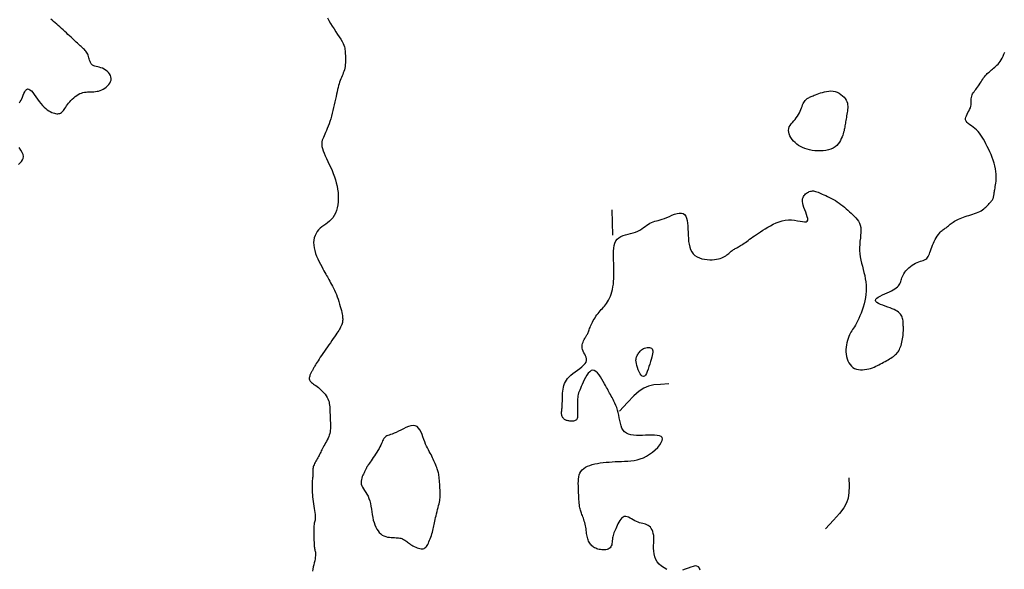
# Model space of a CAD drawing. Header units: millimetres. Extents: x 32690613 to 32693367, y 5343692 to 5344708.
# Tile 351 of 656: x 32692805 to 32692844, y 5343902 to 5343924. Entities that reach past the tile are written whole.
import ezdxf

# ---------------------------------------------------------------- set-up
doc = ezdxf.new("R2010")
doc.units = ezdxf.units.MM
doc.header["$LTSCALE"] = 20
doc.layers.add('02-DGM_HL_493.00', color=102, linetype='Continuous')

msp = doc.modelspace()

# ---------------------------------------------------------------- linework, layer by layer
at = {"layer": '02-DGM_HL_493.00', "elevation": 493, "flags": 128}
for points in [[(32692805.109, 5343920.891), (32692805.139, 5343920.943), (32692805.169, 5343920.998), (32692805.198, 5343921.058), (32692805.227, 5343921.125), (32692805.256, 5343921.195), (32692805.286, 5343921.264), (32692805.318, 5343921.328), (32692805.352, 5343921.383), (32692805.389, 5343921.423), (32692805.43, 5343921.445), (32692805.475, 5343921.444), (32692805.525, 5343921.417), (32692805.579, 5343921.368), (32692805.637, 5343921.301), (32692805.697, 5343921.222), (32692805.76, 5343921.133), (32692805.825, 5343921.041), (32692805.89, 5343920.95), (32692805.956, 5343920.865), (32692806.022, 5343920.789), (32692806.086, 5343920.723), (32692806.15, 5343920.666), (32692806.213, 5343920.618), (32692806.273, 5343920.577), (32692806.332, 5343920.544), (32692806.389, 5343920.516), (32692806.443, 5343920.495), (32692806.495, 5343920.479), (32692806.543, 5343920.468), (32692806.589, 5343920.462), (32692806.632, 5343920.461), (32692806.672, 5343920.465), (32692806.71, 5343920.474), (32692806.744, 5343920.488), (32692806.776, 5343920.508), (32692806.805, 5343920.532), (32692806.833, 5343920.562), (32692806.859, 5343920.596), (32692806.886, 5343920.634), (32692806.914, 5343920.676), (32692806.944, 5343920.722), (32692806.977, 5343920.771), (32692807.014, 5343920.823), (32692807.056, 5343920.878), (32692807.103, 5343920.934), (32692807.153, 5343920.991), (32692807.207, 5343921.046), (32692807.263, 5343921.099), (32692807.322, 5343921.148), (32692807.382, 5343921.192), (32692807.443, 5343921.229), (32692807.504, 5343921.259), (32692807.566, 5343921.282), (32692807.628, 5343921.299), (32692807.69, 5343921.312), (32692807.752, 5343921.32), (32692807.815, 5343921.326), (32692807.877, 5343921.329), (32692807.939, 5343921.332), (32692808.002, 5343921.334), (32692808.064, 5343921.338), (32692808.127, 5343921.343), (32692808.189, 5343921.352), (32692808.251, 5343921.364), (32692808.313, 5343921.382), (32692808.374, 5343921.405), (32692808.436, 5343921.435), (32692808.497, 5343921.472), (32692808.555, 5343921.516), (32692808.61, 5343921.566), (32692808.658, 5343921.62), (32692808.698, 5343921.679), (32692808.729, 5343921.739), (32692808.748, 5343921.801), (32692808.753, 5343921.864), (32692808.743, 5343921.926), (32692808.719, 5343921.986), (32692808.684, 5343922.044), (32692808.639, 5343922.099), (32692808.587, 5343922.15), (32692808.529, 5343922.195), (32692808.467, 5343922.235), (32692808.403, 5343922.267), (32692808.34, 5343922.292), (32692808.278, 5343922.312), (32692808.218, 5343922.327), (32692808.161, 5343922.341), (32692808.107, 5343922.355), (32692808.059, 5343922.371), (32692808.016, 5343922.391), (32692807.98, 5343922.417), (32692807.951, 5343922.451), (32692807.929, 5343922.492), (32692807.911, 5343922.537), (32692807.896, 5343922.586), (32692807.883, 5343922.637), (32692807.87, 5343922.689), (32692807.857, 5343922.739), (32692807.841, 5343922.787), (32692807.822, 5343922.832), (32692807.799, 5343922.872), (32692807.774, 5343922.91), (32692807.746, 5343922.945), (32692807.717, 5343922.978), (32692807.686, 5343923.01), (32692807.654, 5343923.041), (32692807.621, 5343923.071), (32692807.589, 5343923.101), (32692807.556, 5343923.131), (32692807.522, 5343923.163), (32692807.486, 5343923.196), (32692807.449, 5343923.23), (32692807.408, 5343923.268), (32692807.365, 5343923.307), (32692807.318, 5343923.351), (32692807.268, 5343923.398), (32692807.214, 5343923.448), (32692807.156, 5343923.5), (32692807.097, 5343923.556), (32692807.035, 5343923.613), (32692806.972, 5343923.671), (32692806.907, 5343923.731), (32692806.843, 5343923.791), (32692806.778, 5343923.851), (32692806.713, 5343923.91), (32692806.65, 5343923.968), (32692806.587, 5343924.024), (32692806.525, 5343924.078), (32692806.466, 5343924.128), (32692806.408, 5343924.174), (32692806.353, 5343924.216)], [(32692817.347, 5343924.267), (32692817.406, 5343924.162), (32692817.47, 5343924.053), (32692817.539, 5343923.943), (32692817.61, 5343923.832), (32692817.682, 5343923.723), (32692817.751, 5343923.616), (32692817.816, 5343923.515), (32692817.874, 5343923.421), (32692817.924, 5343923.334), (32692817.964, 5343923.257), (32692817.994, 5343923.188), (32692818.017, 5343923.126), (32692818.032, 5343923.067), (32692818.042, 5343923.011), (32692818.049, 5343922.956), (32692818.052, 5343922.899), (32692818.055, 5343922.839), (32692818.057, 5343922.774), (32692818.06, 5343922.705), (32692818.061, 5343922.633), (32692818.06, 5343922.56), (32692818.058, 5343922.486), (32692818.053, 5343922.412), (32692818.045, 5343922.34), (32692818.033, 5343922.271), (32692818.017, 5343922.206), (32692817.997, 5343922.143), (32692817.975, 5343922.083), (32692817.95, 5343922.024), (32692817.925, 5343921.966), (32692817.899, 5343921.908), (32692817.873, 5343921.848), (32692817.849, 5343921.786), (32692817.826, 5343921.721), (32692817.805, 5343921.652), (32692817.785, 5343921.58), (32692817.766, 5343921.503), (32692817.747, 5343921.422), (32692817.728, 5343921.335), (32692817.708, 5343921.243), (32692817.687, 5343921.146), (32692817.666, 5343921.042), (32692817.643, 5343920.933), (32692817.618, 5343920.821), (32692817.592, 5343920.707), (32692817.565, 5343920.592), (32692817.536, 5343920.478), (32692817.506, 5343920.367), (32692817.475, 5343920.259), (32692817.442, 5343920.156), (32692817.408, 5343920.058), (32692817.373, 5343919.965), (32692817.338, 5343919.878), (32692817.304, 5343919.796), (32692817.271, 5343919.719), (32692817.239, 5343919.648), (32692817.209, 5343919.581), (32692817.182, 5343919.52), (32692817.158, 5343919.462), (32692817.138, 5343919.405), (32692817.125, 5343919.349), (32692817.117, 5343919.289), (32692817.118, 5343919.226), (32692817.127, 5343919.156), (32692817.146, 5343919.078), (32692817.175, 5343918.991), (32692817.213, 5343918.895), (32692817.258, 5343918.791), (32692817.309, 5343918.682), (32692817.363, 5343918.567), (32692817.418, 5343918.448), (32692817.474, 5343918.326), (32692817.527, 5343918.204), (32692817.577, 5343918.081), (32692817.622, 5343917.957), (32692817.663, 5343917.834), (32692817.698, 5343917.71), (32692817.727, 5343917.586), (32692817.75, 5343917.462), (32692817.766, 5343917.337), (32692817.774, 5343917.213), (32692817.775, 5343917.088), (32692817.768, 5343916.964), (32692817.754, 5343916.843), (32692817.731, 5343916.726), (32692817.7, 5343916.615), (32692817.661, 5343916.51), (32692817.614, 5343916.414), (32692817.559, 5343916.328), (32692817.496, 5343916.253), (32692817.426, 5343916.187), (32692817.353, 5343916.128), (32692817.277, 5343916.072), (32692817.201, 5343916.019), (32692817.127, 5343915.966), (32692817.058, 5343915.909), (32692816.994, 5343915.848), (32692816.938, 5343915.779), (32692816.891, 5343915.704), (32692816.852, 5343915.622), (32692816.824, 5343915.534), (32692816.805, 5343915.44), (32692816.797, 5343915.342), (32692816.799, 5343915.239), (32692816.813, 5343915.132), (32692816.839, 5343915.022), (32692816.874, 5343914.91), (32692816.916, 5343914.798), (32692816.964, 5343914.688), (32692817.015, 5343914.581), (32692817.067, 5343914.479), (32692817.118, 5343914.384), (32692817.166, 5343914.298), (32692817.208, 5343914.221), (32692817.245, 5343914.152), (32692817.28, 5343914.09), (32692817.311, 5343914.032), (32692817.342, 5343913.977), (32692817.372, 5343913.923), (32692817.402, 5343913.867), (32692817.435, 5343913.808), (32692817.47, 5343913.744), (32692817.507, 5343913.676), (32692817.546, 5343913.603), (32692817.585, 5343913.525), (32692817.624, 5343913.444), (32692817.663, 5343913.359), (32692817.701, 5343913.271), (32692817.737, 5343913.18), (32692817.771, 5343913.087), (32692817.802, 5343912.992), (32692817.83, 5343912.898), (32692817.856, 5343912.806), (32692817.878, 5343912.718), (32692817.898, 5343912.635), (32692817.914, 5343912.56), (32692817.927, 5343912.493), (32692817.937, 5343912.436), (32692817.944, 5343912.387), (32692817.948, 5343912.347), (32692817.95, 5343912.314), (32692817.951, 5343912.286), (32692817.95, 5343912.262), (32692817.948, 5343912.241), (32692817.947, 5343912.222), (32692817.945, 5343912.204), (32692817.943, 5343912.187), (32692817.94, 5343912.169), (32692817.937, 5343912.152), (32692817.934, 5343912.134), (32692817.929, 5343912.115), (32692817.923, 5343912.096), (32692817.916, 5343912.075), (32692817.907, 5343912.053), (32692817.895, 5343912.029), (32692817.882, 5343912.002), (32692817.865, 5343911.972), (32692817.844, 5343911.937), (32692817.82, 5343911.897), (32692817.791, 5343911.851), (32692817.757, 5343911.798), (32692817.717, 5343911.738), (32692817.673, 5343911.672), (32692817.624, 5343911.6), (32692817.572, 5343911.524), (32692817.517, 5343911.444), (32692817.46, 5343911.361), (32692817.402, 5343911.277), (32692817.343, 5343911.191), (32692817.283, 5343911.106), (32692817.225, 5343911.021), (32692817.168, 5343910.938), (32692817.113, 5343910.858), (32692817.062, 5343910.781), (32692817.013, 5343910.709), (32692816.97, 5343910.642), (32692816.931, 5343910.582), (32692816.898, 5343910.528), (32692816.869, 5343910.481), (32692816.846, 5343910.44), (32692816.826, 5343910.404), (32692816.809, 5343910.373), (32692816.794, 5343910.345), (32692816.781, 5343910.32), (32692816.77, 5343910.298), (32692816.758, 5343910.277), (32692816.747, 5343910.258), (32692816.735, 5343910.239), (32692816.724, 5343910.219), (32692816.712, 5343910.199), (32692816.701, 5343910.178), (32692816.689, 5343910.154), (32692816.676, 5343910.127), (32692816.663, 5343910.097), (32692816.651, 5343910.065), (32692816.64, 5343910.03), (32692816.631, 5343909.995), (32692816.625, 5343909.959), (32692816.624, 5343909.923), (32692816.628, 5343909.889), (32692816.639, 5343909.857), (32692816.656, 5343909.828), (32692816.68, 5343909.8), (32692816.71, 5343909.773), (32692816.745, 5343909.747), (32692816.785, 5343909.719), (32692816.83, 5343909.689), (32692816.879, 5343909.656), (32692816.931, 5343909.618), (32692816.986, 5343909.576), (32692817.043, 5343909.53), (32692817.099, 5343909.479), (32692817.154, 5343909.425), (32692817.207, 5343909.369), (32692817.256, 5343909.31), (32692817.3, 5343909.25), (32692817.337, 5343909.189), (32692817.367, 5343909.128), (32692817.39, 5343909.066), (32692817.408, 5343909.004), (32692817.42, 5343908.942), (32692817.428, 5343908.88), (32692817.434, 5343908.818), (32692817.438, 5343908.755), (32692817.44, 5343908.693), (32692817.443, 5343908.631), (32692817.445, 5343908.568), (32692817.447, 5343908.506), (32692817.45, 5343908.443), (32692817.452, 5343908.381), (32692817.455, 5343908.318), (32692817.457, 5343908.256), (32692817.46, 5343908.193), (32692817.462, 5343908.131), (32692817.464, 5343908.068), (32692817.464, 5343908.006), (32692817.462, 5343907.943), (32692817.457, 5343907.881), (32692817.449, 5343907.818), (32692817.437, 5343907.755), (32692817.42, 5343907.691), (32692817.397, 5343907.628), (32692817.37, 5343907.565), (32692817.34, 5343907.502), (32692817.307, 5343907.44), (32692817.274, 5343907.38), (32692817.24, 5343907.321), (32692817.207, 5343907.264), (32692817.176, 5343907.209), (32692817.149, 5343907.157), (32692817.124, 5343907.108), (32692817.1, 5343907.06), (32692817.078, 5343907.013), (32692817.057, 5343906.968), (32692817.035, 5343906.923), (32692817.013, 5343906.878), (32692816.989, 5343906.833), (32692816.963, 5343906.787), (32692816.935, 5343906.74), (32692816.908, 5343906.693), (32692816.88, 5343906.647), (32692816.855, 5343906.601), (32692816.831, 5343906.555), (32692816.811, 5343906.511), (32692816.794, 5343906.468), (32692816.783, 5343906.426), (32692816.775, 5343906.386), (32692816.771, 5343906.347), (32692816.769, 5343906.309), (32692816.769, 5343906.271), (32692816.769, 5343906.233), (32692816.769, 5343906.195), (32692816.769, 5343906.157), (32692816.766, 5343906.118), (32692816.763, 5343906.077), (32692816.758, 5343906.034), (32692816.753, 5343905.99), (32692816.747, 5343905.942), (32692816.742, 5343905.89), (32692816.738, 5343905.835), (32692816.734, 5343905.774), (32692816.732, 5343905.709), (32692816.732, 5343905.639), (32692816.733, 5343905.565), (32692816.736, 5343905.487), (32692816.741, 5343905.405), (32692816.748, 5343905.32), (32692816.756, 5343905.232), (32692816.767, 5343905.142), (32692816.78, 5343905.05), (32692816.794, 5343904.957), (32692816.809, 5343904.865), (32692816.823, 5343904.776), (32692816.836, 5343904.69), (32692816.847, 5343904.609), (32692816.856, 5343904.534), (32692816.86, 5343904.467), (32692816.861, 5343904.409), (32692816.857, 5343904.358), (32692816.851, 5343904.312), (32692816.843, 5343904.269), (32692816.834, 5343904.227), (32692816.824, 5343904.184), (32692816.816, 5343904.138), (32692816.808, 5343904.087), (32692816.803, 5343904.029), (32692816.8, 5343903.966), (32692816.799, 5343903.898), (32692816.799, 5343903.828), (32692816.8, 5343903.757), (32692816.802, 5343903.687), (32692816.804, 5343903.618), (32692816.807, 5343903.553), (32692816.809, 5343903.493), (32692816.812, 5343903.438), (32692816.814, 5343903.387), (32692816.817, 5343903.34), (32692816.82, 5343903.296), (32692816.824, 5343903.255), (32692816.829, 5343903.216), (32692816.835, 5343903.179), (32692816.843, 5343903.143), (32692816.85, 5343903.108), (32692816.858, 5343903.071), (32692816.864, 5343903.033), (32692816.868, 5343902.99), (32692816.87, 5343902.944), (32692816.869, 5343902.892), (32692816.863, 5343902.833), (32692816.853, 5343902.766), (32692816.839, 5343902.693), (32692816.822, 5343902.615), (32692816.803, 5343902.533), (32692816.784, 5343902.45), (32692816.766, 5343902.366), (32692816.749, 5343902.283)], [(32692830.834, 5343902.352), (32692830.722, 5343902.408), (32692830.619, 5343902.478), (32692830.527, 5343902.56), (32692830.451, 5343902.651), (32692830.39, 5343902.75), (32692830.349, 5343902.855), (32692830.323, 5343902.964), (32692830.309, 5343903.075), (32692830.305, 5343903.188), (32692830.307, 5343903.299), (32692830.312, 5343903.407), (32692830.316, 5343903.511), (32692830.315, 5343903.608), (32692830.308, 5343903.698), (32692830.293, 5343903.78), (32692830.273, 5343903.853), (32692830.246, 5343903.918), (32692830.213, 5343903.976), (32692830.176, 5343904.025), (32692830.134, 5343904.067), (32692830.087, 5343904.1), (32692830.038, 5343904.126), (32692829.985, 5343904.145), (32692829.929, 5343904.161), (32692829.871, 5343904.175), (32692829.811, 5343904.189), (32692829.749, 5343904.204), (32692829.686, 5343904.223), (32692829.623, 5343904.249), (32692829.559, 5343904.281), (32692829.496, 5343904.317), (32692829.433, 5343904.356), (32692829.371, 5343904.392), (32692829.31, 5343904.423), (32692829.252, 5343904.445), (32692829.196, 5343904.456), (32692829.142, 5343904.452), (32692829.092, 5343904.431), (32692829.046, 5343904.395), (32692829.002, 5343904.347), (32692828.961, 5343904.289), (32692828.923, 5343904.225), (32692828.888, 5343904.157), (32692828.856, 5343904.089), (32692828.826, 5343904.023), (32692828.798, 5343903.962), (32692828.773, 5343903.905), (32692828.75, 5343903.851), (32692828.73, 5343903.8), (32692828.712, 5343903.75), (32692828.697, 5343903.701), (32692828.685, 5343903.651), (32692828.675, 5343903.6), (32692828.668, 5343903.547), (32692828.662, 5343903.492), (32692828.656, 5343903.437), (32692828.649, 5343903.384), (32692828.639, 5343903.333), (32692828.625, 5343903.285), (32692828.606, 5343903.243), (32692828.579, 5343903.207), (32692828.546, 5343903.178), (32692828.505, 5343903.156), (32692828.459, 5343903.141), (32692828.409, 5343903.131), (32692828.356, 5343903.126), (32692828.301, 5343903.126), (32692828.247, 5343903.129), (32692828.193, 5343903.136), (32692828.142, 5343903.146), (32692828.093, 5343903.159), (32692828.047, 5343903.174), (32692828.003, 5343903.192), (32692827.962, 5343903.212), (32692827.923, 5343903.235), (32692827.887, 5343903.261), (32692827.853, 5343903.29), (32692827.822, 5343903.321), (32692827.794, 5343903.355), (32692827.767, 5343903.392), (32692827.744, 5343903.432), (32692827.722, 5343903.474), (32692827.704, 5343903.519), (32692827.688, 5343903.566), (32692827.674, 5343903.616), (32692827.663, 5343903.669), (32692827.653, 5343903.725), (32692827.645, 5343903.782), (32692827.637, 5343903.841), (32692827.63, 5343903.901), (32692827.621, 5343903.962), (32692827.612, 5343904.024), (32692827.6, 5343904.086), (32692827.586, 5343904.148), (32692827.57, 5343904.209), (32692827.552, 5343904.27), (32692827.533, 5343904.329), (32692827.514, 5343904.385), (32692827.494, 5343904.44), (32692827.475, 5343904.491), (32692827.457, 5343904.539), (32692827.44, 5343904.584), (32692827.425, 5343904.626), (32692827.411, 5343904.667), (32692827.398, 5343904.709), (32692827.387, 5343904.753), (32692827.377, 5343904.8), (32692827.367, 5343904.852), (32692827.359, 5343904.911), (32692827.352, 5343904.977), (32692827.346, 5343905.05), (32692827.34, 5343905.128), (32692827.335, 5343905.212), (32692827.331, 5343905.3), (32692827.327, 5343905.39), (32692827.323, 5343905.483), (32692827.319, 5343905.576), (32692827.316, 5343905.67), (32692827.314, 5343905.762), (32692827.315, 5343905.853), (32692827.321, 5343905.941), (32692827.332, 5343906.026), (32692827.351, 5343906.105), (32692827.38, 5343906.18), (32692827.418, 5343906.247), (32692827.468, 5343906.308), (32692827.53, 5343906.362), (32692827.601, 5343906.409), (32692827.681, 5343906.451), (32692827.77, 5343906.486), (32692827.865, 5343906.517), (32692827.966, 5343906.543), (32692828.073, 5343906.565), (32692828.184, 5343906.583), (32692828.298, 5343906.598), (32692828.415, 5343906.61), (32692828.535, 5343906.619), (32692828.657, 5343906.627), (32692828.78, 5343906.634), (32692828.904, 5343906.639), (32692829.029, 5343906.644), (32692829.154, 5343906.649), (32692829.279, 5343906.656), (32692829.403, 5343906.667), (32692829.528, 5343906.684), (32692829.652, 5343906.709), (32692829.776, 5343906.743), (32692829.899, 5343906.79), (32692830.022, 5343906.849), (32692830.143, 5343906.924), (32692830.26, 5343907.01), (32692830.369, 5343907.103), (32692830.467, 5343907.2), (32692830.548, 5343907.297), (32692830.61, 5343907.389), (32692830.65, 5343907.471), (32692830.662, 5343907.542), (32692830.645, 5343907.596), (32692830.601, 5343907.636), (32692830.534, 5343907.663), (32692830.448, 5343907.679), (32692830.347, 5343907.687), (32692830.234, 5343907.689), (32692830.113, 5343907.687), (32692829.989, 5343907.682), (32692829.865, 5343907.678), (32692829.742, 5343907.675), (32692829.623, 5343907.677), (32692829.51, 5343907.684), (32692829.404, 5343907.7), (32692829.307, 5343907.726), (32692829.222, 5343907.764), (32692829.15, 5343907.816), (32692829.092, 5343907.884), (32692829.047, 5343907.965), (32692829.012, 5343908.057), (32692828.984, 5343908.157), (32692828.961, 5343908.263), (32692828.941, 5343908.371), (32692828.92, 5343908.479), (32692828.898, 5343908.585), (32692828.87, 5343908.685), (32692828.839, 5343908.78), (32692828.805, 5343908.87), (32692828.768, 5343908.955), (32692828.731, 5343909.034), (32692828.693, 5343909.108), (32692828.657, 5343909.177), (32692828.622, 5343909.241), (32692828.589, 5343909.3), (32692828.559, 5343909.356), (32692828.529, 5343909.41), (32692828.498, 5343909.466), (32692828.467, 5343909.523), (32692828.432, 5343909.586), (32692828.395, 5343909.654), (32692828.352, 5343909.731), (32692828.305, 5343909.817), (32692828.253, 5343909.908), (32692828.196, 5343909.998), (32692828.137, 5343910.084), (32692828.076, 5343910.159), (32692828.013, 5343910.218), (32692827.949, 5343910.256), (32692827.887, 5343910.269), (32692827.825, 5343910.252), (32692827.765, 5343910.208), (32692827.707, 5343910.144), (32692827.651, 5343910.065), (32692827.599, 5343909.975), (32692827.55, 5343909.88), (32692827.505, 5343909.786), (32692827.464, 5343909.696), (32692827.428, 5343909.616), (32692827.397, 5343909.545), (32692827.369, 5343909.48), (32692827.346, 5343909.421), (32692827.327, 5343909.363), (32692827.311, 5343909.307), (32692827.299, 5343909.25), (32692827.289, 5343909.189), (32692827.283, 5343909.124), (32692827.279, 5343909.055), (32692827.276, 5343908.983), (32692827.276, 5343908.911), (32692827.277, 5343908.838), (32692827.279, 5343908.766), (32692827.281, 5343908.698), (32692827.283, 5343908.633), (32692827.286, 5343908.573), (32692827.287, 5343908.518), (32692827.287, 5343908.469), (32692827.285, 5343908.424), (32692827.279, 5343908.385), (32692827.271, 5343908.351), (32692827.258, 5343908.322), (32692827.241, 5343908.298), (32692827.218, 5343908.278), (32692827.191, 5343908.264), (32692827.16, 5343908.253), (32692827.126, 5343908.246), (32692827.091, 5343908.242), (32692827.053, 5343908.241), (32692827.016, 5343908.243), (32692826.979, 5343908.246), (32692826.943, 5343908.25), (32692826.908, 5343908.256), (32692826.875, 5343908.264), (32692826.844, 5343908.273), (32692826.814, 5343908.285), (32692826.787, 5343908.299), (32692826.762, 5343908.315), (32692826.739, 5343908.334), (32692826.719, 5343908.355), (32692826.701, 5343908.379), (32692826.685, 5343908.404), (32692826.673, 5343908.432), (32692826.662, 5343908.461), (32692826.655, 5343908.491), (32692826.65, 5343908.521), (32692826.647, 5343908.552), (32692826.647, 5343908.584), (32692826.649, 5343908.616), (32692826.653, 5343908.651), (32692826.657, 5343908.688), (32692826.663, 5343908.73), (32692826.668, 5343908.776), (32692826.672, 5343908.828), (32692826.676, 5343908.887), (32692826.678, 5343908.953), (32692826.679, 5343909.026), (32692826.68, 5343909.103), (32692826.681, 5343909.184), (32692826.684, 5343909.267), (32692826.689, 5343909.351), (32692826.696, 5343909.433), (32692826.707, 5343909.514), (32692826.722, 5343909.591), (32692826.741, 5343909.664), (32692826.767, 5343909.735), (32692826.8, 5343909.804), (32692826.84, 5343909.871), (32692826.89, 5343909.937), (32692826.949, 5343910.003), (32692827.019, 5343910.068), (32692827.099, 5343910.134), (32692827.188, 5343910.2), (32692827.279, 5343910.266), (32692827.368, 5343910.332), (32692827.452, 5343910.398), (32692827.525, 5343910.463), (32692827.584, 5343910.528), (32692827.624, 5343910.592), (32692827.642, 5343910.655), (32692827.64, 5343910.718), (32692827.624, 5343910.78), (32692827.598, 5343910.841), (32692827.566, 5343910.903), (32692827.533, 5343910.964), (32692827.502, 5343911.025), (32692827.479, 5343911.087), (32692827.467, 5343911.149), (32692827.464, 5343911.21), (32692827.47, 5343911.271), (32692827.483, 5343911.329), (32692827.5, 5343911.385), (32692827.521, 5343911.437), (32692827.544, 5343911.485), (32692827.566, 5343911.528), (32692827.587, 5343911.565), (32692827.607, 5343911.598), (32692827.625, 5343911.627), (32692827.642, 5343911.653), (32692827.658, 5343911.679), (32692827.674, 5343911.705), (32692827.689, 5343911.733), (32692827.703, 5343911.763), (32692827.717, 5343911.796), (32692827.732, 5343911.834), (32692827.747, 5343911.875), (32692827.764, 5343911.919), (32692827.782, 5343911.966), (32692827.802, 5343912.016), (32692827.824, 5343912.068), (32692827.849, 5343912.123), (32692827.877, 5343912.18), (32692827.908, 5343912.238), (32692827.941, 5343912.296), (32692827.977, 5343912.355), (32692828.015, 5343912.414), (32692828.055, 5343912.471), (32692828.096, 5343912.526), (32692828.138, 5343912.578), (32692828.181, 5343912.627), (32692828.225, 5343912.675), (32692828.268, 5343912.721), (32692828.312, 5343912.768), (32692828.355, 5343912.816), (32692828.398, 5343912.868), (32692828.439, 5343912.923), (32692828.479, 5343912.984), (32692828.518, 5343913.052), (32692828.554, 5343913.125), (32692828.587, 5343913.205), (32692828.618, 5343913.291), (32692828.646, 5343913.382), (32692828.67, 5343913.478), (32692828.69, 5343913.579), (32692828.706, 5343913.684), (32692828.718, 5343913.794), (32692828.725, 5343913.908), (32692828.729, 5343914.024), (32692828.73, 5343914.144), (32692828.729, 5343914.265), (32692828.726, 5343914.389), (32692828.721, 5343914.513), (32692828.717, 5343914.638), (32692828.712, 5343914.762), (32692828.71, 5343914.885), (32692828.711, 5343915.004), (32692828.719, 5343915.117), (32692828.734, 5343915.223), (32692828.76, 5343915.32), (32692828.798, 5343915.405), (32692828.851, 5343915.477), (32692828.918, 5343915.535), (32692828.999, 5343915.581), (32692829.09, 5343915.617), (32692829.188, 5343915.647), (32692829.29, 5343915.673), (32692829.393, 5343915.698), (32692829.494, 5343915.724), (32692829.59, 5343915.756), (32692829.679, 5343915.794), (32692829.76, 5343915.838), (32692829.836, 5343915.886), (32692829.906, 5343915.935), (32692829.973, 5343915.984), (32692830.037, 5343916.032), (32692830.099, 5343916.075), (32692830.16, 5343916.112), (32692830.222, 5343916.142), (32692830.284, 5343916.166), (32692830.349, 5343916.187), (32692830.417, 5343916.205), (32692830.489, 5343916.224), (32692830.565, 5343916.245), (32692830.648, 5343916.27), (32692830.737, 5343916.301), (32692830.832, 5343916.34), (32692830.933, 5343916.382), (32692831.035, 5343916.424), (32692831.137, 5343916.463), (32692831.235, 5343916.493), (32692831.326, 5343916.512), (32692831.409, 5343916.515), (32692831.479, 5343916.497), (32692831.536, 5343916.457), (32692831.58, 5343916.395), (32692831.613, 5343916.316), (32692831.636, 5343916.222), (32692831.652, 5343916.115), (32692831.663, 5343916), (32692831.67, 5343915.879), (32692831.675, 5343915.754), (32692831.68, 5343915.63), (32692831.688, 5343915.507), (32692831.698, 5343915.387), (32692831.715, 5343915.272), (32692831.739, 5343915.164), (32692831.773, 5343915.064), (32692831.818, 5343914.973), (32692831.876, 5343914.895), (32692831.948, 5343914.829), (32692832.033, 5343914.775), (32692832.127, 5343914.732), (32692832.227, 5343914.7), (32692832.331, 5343914.677), (32692832.436, 5343914.663), (32692832.538, 5343914.657), (32692832.636, 5343914.657), (32692832.725, 5343914.664), (32692832.807, 5343914.676), (32692832.883, 5343914.692), (32692832.951, 5343914.713), (32692833.014, 5343914.736), (32692833.071, 5343914.762), (32692833.123, 5343914.791), (32692833.171, 5343914.82), (32692833.215, 5343914.85), (32692833.256, 5343914.881), (32692833.293, 5343914.911), (32692833.328, 5343914.941), (32692833.361, 5343914.969), (32692833.393, 5343914.997), (32692833.424, 5343915.022), (32692833.454, 5343915.045), (32692833.485, 5343915.066), (32692833.516, 5343915.085), (32692833.547, 5343915.103), (32692833.58, 5343915.12), (32692833.613, 5343915.137), (32692833.648, 5343915.156), (32692833.685, 5343915.176), (32692833.724, 5343915.198), (32692833.764, 5343915.223), (32692833.808, 5343915.25), (32692833.853, 5343915.281), (32692833.901, 5343915.314), (32692833.952, 5343915.35), (32692834.006, 5343915.388), (32692834.062, 5343915.429), (32692834.122, 5343915.472), (32692834.184, 5343915.517), (32692834.25, 5343915.564), (32692834.319, 5343915.614), (32692834.393, 5343915.665), (32692834.472, 5343915.719), (32692834.555, 5343915.774), (32692834.644, 5343915.831), (32692834.739, 5343915.891), (32692834.84, 5343915.951), (32692834.946, 5343916.011), (32692835.057, 5343916.069), (32692835.172, 5343916.122), (32692835.29, 5343916.168), (32692835.412, 5343916.205), (32692835.535, 5343916.231), (32692835.659, 5343916.243), (32692835.784, 5343916.241), (32692835.906, 5343916.228), (32692836.023, 5343916.209), (32692836.13, 5343916.189), (32692836.226, 5343916.172), (32692836.307, 5343916.163), (32692836.37, 5343916.167), (32692836.412, 5343916.189), (32692836.43, 5343916.232), (32692836.429, 5343916.294), (32692836.412, 5343916.37), (32692836.384, 5343916.456), (32692836.349, 5343916.548), (32692836.312, 5343916.643), (32692836.277, 5343916.736), (32692836.248, 5343916.822), (32692836.229, 5343916.9), (32692836.22, 5343916.969), (32692836.22, 5343917.029), (32692836.228, 5343917.082), (32692836.242, 5343917.129), (32692836.262, 5343917.171), (32692836.287, 5343917.208), (32692836.315, 5343917.242), (32692836.346, 5343917.273), (32692836.38, 5343917.301), (32692836.416, 5343917.327), (32692836.454, 5343917.348), (32692836.493, 5343917.366), (32692836.533, 5343917.38), (32692836.574, 5343917.389), (32692836.615, 5343917.393), (32692836.657, 5343917.392), (32692836.7, 5343917.386), (32692836.744, 5343917.376), (32692836.79, 5343917.361), (32692836.839, 5343917.343), (32692836.892, 5343917.321), (32692836.948, 5343917.297), (32692837.009, 5343917.269), (32692837.075, 5343917.239), (32692837.146, 5343917.207), (32692837.22, 5343917.172), (32692837.296, 5343917.134), (32692837.373, 5343917.094), (32692837.452, 5343917.052), (32692837.529, 5343917.007), (32692837.605, 5343916.959), (32692837.679, 5343916.908), (32692837.75, 5343916.855), (32692837.82, 5343916.801), (32692837.888, 5343916.744), (32692837.955, 5343916.686), (32692838.021, 5343916.627), (32692838.086, 5343916.568), (32692838.151, 5343916.508), (32692838.215, 5343916.447), (32692838.278, 5343916.386), (32692838.338, 5343916.323), (32692838.393, 5343916.256), (32692838.442, 5343916.186), (32692838.483, 5343916.11), (32692838.514, 5343916.028), (32692838.534, 5343915.939), (32692838.543, 5343915.842), (32692838.541, 5343915.737), (32692838.532, 5343915.626), (32692838.52, 5343915.511), (32692838.506, 5343915.391), (32692838.494, 5343915.269), (32692838.487, 5343915.144), (32692838.487, 5343915.02), (32692838.497, 5343914.895), (32692838.515, 5343914.77), (32692838.54, 5343914.646), (32692838.569, 5343914.522), (32692838.601, 5343914.399), (32692838.633, 5343914.275), (32692838.665, 5343914.151), (32692838.693, 5343914.027), (32692838.716, 5343913.903), (32692838.733, 5343913.778), (32692838.745, 5343913.654), (32692838.75, 5343913.529), (32692838.749, 5343913.404), (32692838.741, 5343913.278), (32692838.726, 5343913.152), (32692838.704, 5343913.026), (32692838.674, 5343912.9), (32692838.637, 5343912.776), (32692838.596, 5343912.654), (32692838.551, 5343912.536), (32692838.504, 5343912.424), (32692838.456, 5343912.319), (32692838.409, 5343912.223), (32692838.363, 5343912.138), (32692838.321, 5343912.063), (32692838.282, 5343911.998), (32692838.246, 5343911.94), (32692838.211, 5343911.887), (32692838.179, 5343911.835), (32692838.148, 5343911.783), (32692838.119, 5343911.728), (32692838.09, 5343911.668), (32692838.061, 5343911.601), (32692838.034, 5343911.527), (32692838.009, 5343911.447), (32692837.987, 5343911.362), (32692837.969, 5343911.273), (32692837.956, 5343911.182), (32692837.949, 5343911.089), (32692837.949, 5343910.995), (32692837.957, 5343910.902), (32692837.972, 5343910.811), (32692837.995, 5343910.722), (32692838.026, 5343910.639), (32692838.064, 5343910.561), (32692838.11, 5343910.492), (32692838.163, 5343910.431), (32692838.223, 5343910.381), (32692838.291, 5343910.342), (32692838.365, 5343910.315), (32692838.443, 5343910.297), (32692838.524, 5343910.288), (32692838.607, 5343910.287), (32692838.69, 5343910.293), (32692838.772, 5343910.305), (32692838.851, 5343910.322), (32692838.927, 5343910.342), (32692838.999, 5343910.366), (32692839.068, 5343910.393), (32692839.134, 5343910.422), (32692839.198, 5343910.452), (32692839.261, 5343910.484), (32692839.323, 5343910.518), (32692839.384, 5343910.551), (32692839.445, 5343910.585), (32692839.506, 5343910.618), (32692839.566, 5343910.652), (32692839.624, 5343910.686), (32692839.68, 5343910.719), (32692839.734, 5343910.752), (32692839.785, 5343910.786), (32692839.833, 5343910.819), (32692839.876, 5343910.852), (32692839.916, 5343910.886), (32692839.953, 5343910.92), (32692839.987, 5343910.957), (32692840.017, 5343910.997), (32692840.046, 5343911.039), (32692840.071, 5343911.086), (32692840.095, 5343911.138), (32692840.117, 5343911.194), (32692840.137, 5343911.255), (32692840.156, 5343911.319), (32692840.172, 5343911.386), (32692840.186, 5343911.453), (32692840.199, 5343911.521), (32692840.209, 5343911.587), (32692840.217, 5343911.651), (32692840.223, 5343911.712), (32692840.227, 5343911.771), (32692840.229, 5343911.827), (32692840.23, 5343911.881), (32692840.23, 5343911.933), (32692840.229, 5343911.985), (32692840.227, 5343912.035), (32692840.225, 5343912.085), (32692840.223, 5343912.135), (32692840.22, 5343912.185), (32692840.216, 5343912.234), (32692840.209, 5343912.282), (32692840.199, 5343912.329), (32692840.186, 5343912.374), (32692840.167, 5343912.418), (32692840.144, 5343912.46), (32692840.114, 5343912.5), (32692840.078, 5343912.537), (32692840.034, 5343912.573), (32692839.984, 5343912.608), (32692839.925, 5343912.642), (32692839.858, 5343912.676), (32692839.783, 5343912.709), (32692839.699, 5343912.743), (32692839.606, 5343912.777), (32692839.509, 5343912.812), (32692839.413, 5343912.848), (32692839.322, 5343912.885), (32692839.243, 5343912.923), (32692839.179, 5343912.962), (32692839.137, 5343913.002), (32692839.12, 5343913.043), (32692839.133, 5343913.085), (32692839.173, 5343913.128), (32692839.233, 5343913.172), (32692839.309, 5343913.216), (32692839.397, 5343913.259), (32692839.49, 5343913.303), (32692839.584, 5343913.345), (32692839.674, 5343913.387), (32692839.755, 5343913.427), (32692839.828, 5343913.466), (32692839.891, 5343913.505), (32692839.947, 5343913.543), (32692839.995, 5343913.582), (32692840.035, 5343913.621), (32692840.069, 5343913.662), (32692840.095, 5343913.704), (32692840.116, 5343913.747), (32692840.132, 5343913.792), (32692840.145, 5343913.84), (32692840.159, 5343913.889), (32692840.174, 5343913.94), (32692840.192, 5343913.993), (32692840.215, 5343914.047), (32692840.246, 5343914.104), (32692840.286, 5343914.163), (32692840.334, 5343914.222), (32692840.388, 5343914.28), (32692840.448, 5343914.337), (32692840.511, 5343914.391), (32692840.578, 5343914.441), (32692840.646, 5343914.485), (32692840.714, 5343914.523), (32692840.78, 5343914.553), (32692840.845, 5343914.577), (32692840.907, 5343914.598), (32692840.966, 5343914.616), (32692841.021, 5343914.634), (32692841.072, 5343914.654), (32692841.117, 5343914.678), (32692841.157, 5343914.707), (32692841.19, 5343914.743), (32692841.218, 5343914.787), (32692841.242, 5343914.836), (32692841.264, 5343914.892), (32692841.285, 5343914.952), (32692841.306, 5343915.018), (32692841.33, 5343915.087), (32692841.356, 5343915.159), (32692841.386, 5343915.235), (32692841.421, 5343915.311), (32692841.458, 5343915.387), (32692841.497, 5343915.462), (32692841.538, 5343915.533), (32692841.579, 5343915.6), (32692841.62, 5343915.661), (32692841.659, 5343915.713), (32692841.697, 5343915.757), (32692841.733, 5343915.794), (32692841.768, 5343915.824), (32692841.801, 5343915.849), (32692841.833, 5343915.871), (32692841.865, 5343915.891), (32692841.896, 5343915.911), (32692841.926, 5343915.932), (32692841.957, 5343915.956), (32692841.987, 5343915.981), (32692842.019, 5343916.008), (32692842.052, 5343916.037), (32692842.087, 5343916.067), (32692842.125, 5343916.097), (32692842.165, 5343916.127), (32692842.209, 5343916.157), (32692842.257, 5343916.187), (32692842.308, 5343916.216), (32692842.363, 5343916.244), (32692842.422, 5343916.272), (32692842.484, 5343916.298), (32692842.549, 5343916.324), (32692842.617, 5343916.349), (32692842.687, 5343916.373), (32692842.76, 5343916.397), (32692842.835, 5343916.42), (32692842.911, 5343916.442), (32692842.986, 5343916.466), (32692843.06, 5343916.49), (32692843.131, 5343916.516), (32692843.199, 5343916.544), (32692843.263, 5343916.574), (32692843.322, 5343916.607), (32692843.376, 5343916.642), (32692843.425, 5343916.679), (32692843.47, 5343916.716), (32692843.511, 5343916.754), (32692843.548, 5343916.791), (32692843.582, 5343916.826), (32692843.613, 5343916.86), (32692843.642, 5343916.891), (32692843.669, 5343916.92), (32692843.692, 5343916.947), (32692843.714, 5343916.972), (32692843.733, 5343916.995), (32692843.75, 5343917.018), (32692843.765, 5343917.04), (32692843.778, 5343917.061), (32692843.789, 5343917.082), (32692843.798, 5343917.104), (32692843.805, 5343917.125), (32692843.811, 5343917.147), (32692843.816, 5343917.17), (32692843.821, 5343917.194), (32692843.825, 5343917.218), (32692843.829, 5343917.244), (32692843.833, 5343917.271), (32692843.838, 5343917.3), (32692843.843, 5343917.332), (32692843.849, 5343917.368), (32692843.855, 5343917.408), (32692843.863, 5343917.454), (32692843.871, 5343917.506), (32692843.881, 5343917.565), (32692843.891, 5343917.632), (32692843.902, 5343917.706), (32692843.911, 5343917.787), (32692843.917, 5343917.874), (32692843.92, 5343917.967), (32692843.918, 5343918.065), (32692843.91, 5343918.168), (32692843.895, 5343918.275), (32692843.87, 5343918.385), (32692843.839, 5343918.498), (32692843.801, 5343918.612), (32692843.758, 5343918.726), (32692843.712, 5343918.84), (32692843.663, 5343918.952), (32692843.613, 5343919.061), (32692843.562, 5343919.165), (32692843.513, 5343919.265), (32692843.464, 5343919.36), (32692843.415, 5343919.449), (32692843.364, 5343919.533), (32692843.312, 5343919.612), (32692843.257, 5343919.685), (32692843.199, 5343919.753), (32692843.137, 5343919.816), (32692843.07, 5343919.873), (32692843.001, 5343919.927), (32692842.932, 5343919.976), (32692842.868, 5343920.024), (32692842.81, 5343920.071), (32692842.761, 5343920.118), (32692842.725, 5343920.166), (32692842.704, 5343920.216), (32692842.7, 5343920.269), (32692842.711, 5343920.325), (32692842.733, 5343920.384), (32692842.762, 5343920.444), (32692842.797, 5343920.506), (32692842.832, 5343920.569), (32692842.864, 5343920.632), (32692842.891, 5343920.696), (32692842.909, 5343920.759), (32692842.92, 5343920.821), (32692842.925, 5343920.883), (32692842.928, 5343920.943), (32692842.929, 5343921.001), (32692842.93, 5343921.057), (32692842.935, 5343921.11), (32692842.944, 5343921.16), (32692842.96, 5343921.208), (32692842.981, 5343921.252), (32692843.007, 5343921.296), (32692843.037, 5343921.338), (32692843.07, 5343921.38), (32692843.105, 5343921.423), (32692843.141, 5343921.468), (32692843.177, 5343921.514), (32692843.213, 5343921.564), (32692843.247, 5343921.616), (32692843.281, 5343921.67), (32692843.315, 5343921.724), (32692843.349, 5343921.778), (32692843.383, 5343921.831), (32692843.418, 5343921.882), (32692843.453, 5343921.931), (32692843.49, 5343921.976), (32692843.527, 5343922.018), (32692843.566, 5343922.058), (32692843.606, 5343922.096), (32692843.646, 5343922.132), (32692843.688, 5343922.167), (32692843.73, 5343922.202), (32692843.773, 5343922.237), (32692843.816, 5343922.273), (32692843.86, 5343922.31), (32692843.904, 5343922.349), (32692843.948, 5343922.391), (32692843.992, 5343922.436), (32692844.034, 5343922.486), (32692844.076, 5343922.541), (32692844.116, 5343922.602), (32692844.154, 5343922.67), (32692844.191, 5343922.743), (32692844.225, 5343922.823), (32692844.258, 5343922.909)], [(32692805.069, 5343918.446), (32692805.13, 5343918.504), (32692805.184, 5343918.562), (32692805.228, 5343918.623), (32692805.258, 5343918.688), (32692805.269, 5343918.758), (32692805.257, 5343918.836), (32692805.221, 5343918.923), (32692805.164, 5343919.019), (32692805.094, 5343919.121)], [(32692828.639, 5343916.636), (32692828.678, 5343915.637)], [(32692830.91, 5343909.72), (32692830.579, 5343909.705), (32692830.318, 5343909.681), (32692830.104, 5343909.635), (32692829.916, 5343909.556), (32692829.729, 5343909.429), (32692829.522, 5343909.243), (32692829.27, 5343908.985), (32692828.951, 5343908.642)], [(32692838.061, 5343905.996), (32692838.072, 5343905.664), (32692838.069, 5343905.402), (32692838.04, 5343905.186), (32692837.975, 5343904.992), (32692837.864, 5343904.796), (32692837.694, 5343904.574), (32692837.457, 5343904.303), (32692837.14, 5343903.959)], [(32692832.157, 5343902.32), (32692832.126, 5343902.394), (32692832.083, 5343902.449), (32692832.027, 5343902.48), (32692831.957, 5343902.486), (32692831.874, 5343902.471), (32692831.779, 5343902.442), (32692831.676, 5343902.404), (32692831.564, 5343902.363), (32692831.447, 5343902.324)]]:
    msp.add_lwpolyline(points, dxfattribs=at)
for points in [[(32692836.608, 5343919.005), (32692836.505, 5343919.024), (32692836.408, 5343919.049), (32692836.316, 5343919.079), (32692836.228, 5343919.115), (32692836.146, 5343919.156), (32692836.068, 5343919.203), (32692835.996, 5343919.255), (32692835.929, 5343919.312), (32692835.866, 5343919.374), (32692835.81, 5343919.441), (32692835.762, 5343919.511), (32692835.722, 5343919.583), (32692835.692, 5343919.656), (32692835.673, 5343919.729), (32692835.666, 5343919.8), (32692835.673, 5343919.869), (32692835.694, 5343919.935), (32692835.727, 5343919.997), (32692835.769, 5343920.058), (32692835.818, 5343920.118), (32692835.871, 5343920.177), (32692835.924, 5343920.237), (32692835.976, 5343920.298), (32692836.024, 5343920.361), (32692836.065, 5343920.426), (32692836.1, 5343920.493), (32692836.13, 5343920.561), (32692836.156, 5343920.628), (32692836.18, 5343920.693), (32692836.202, 5343920.755), (32692836.224, 5343920.812), (32692836.246, 5343920.864), (32692836.27, 5343920.91), (32692836.296, 5343920.949), (32692836.322, 5343920.984), (32692836.351, 5343921.013), (32692836.38, 5343921.039), (32692836.409, 5343921.061), (32692836.44, 5343921.081), (32692836.47, 5343921.098), (32692836.501, 5343921.114), (32692836.533, 5343921.13), (32692836.567, 5343921.145), (32692836.603, 5343921.161), (32692836.644, 5343921.177), (32692836.689, 5343921.195), (32692836.741, 5343921.214), (32692836.799, 5343921.236), (32692836.864, 5343921.261), (32692836.936, 5343921.286), (32692837.013, 5343921.311), (32692837.094, 5343921.333), (32692837.178, 5343921.35), (32692837.264, 5343921.362), (32692837.35, 5343921.365), (32692837.436, 5343921.358), (32692837.52, 5343921.34), (32692837.6, 5343921.312), (32692837.677, 5343921.275), (32692837.748, 5343921.23), (32692837.813, 5343921.179), (32692837.871, 5343921.123), (32692837.92, 5343921.064), (32692837.958, 5343921.003), (32692837.987, 5343920.942), (32692838.006, 5343920.88), (32692838.016, 5343920.818), (32692838.02, 5343920.756), (32692838.019, 5343920.693), (32692838.013, 5343920.63), (32692838.004, 5343920.567), (32692837.995, 5343920.505), (32692837.985, 5343920.442), (32692837.975, 5343920.379), (32692837.965, 5343920.317), (32692837.955, 5343920.256), (32692837.945, 5343920.197), (32692837.936, 5343920.139), (32692837.927, 5343920.083), (32692837.919, 5343920.029), (32692837.91, 5343919.978), (32692837.902, 5343919.928), (32692837.893, 5343919.879), (32692837.883, 5343919.829), (32692837.871, 5343919.779), (32692837.856, 5343919.726), (32692837.839, 5343919.669), (32692837.818, 5343919.608), (32692837.794, 5343919.542), (32692837.764, 5343919.473), (32692837.729, 5343919.402), (32692837.687, 5343919.332), (32692837.638, 5343919.264), (32692837.581, 5343919.2), (32692837.515, 5343919.142), (32692837.438, 5343919.093), (32692837.352, 5343919.053), (32692837.256, 5343919.022), (32692837.154, 5343919.001), (32692837.046, 5343918.987), (32692836.936, 5343918.981), (32692836.825, 5343918.983), (32692836.715, 5343918.991)], [(32692829.898, 5343910.014), (32692829.856, 5343910.027), (32692829.814, 5343910.066), (32692829.773, 5343910.125), (32692829.734, 5343910.199), (32692829.698, 5343910.283), (32692829.667, 5343910.371), (32692829.641, 5343910.457), (32692829.622, 5343910.537), (32692829.61, 5343910.605), (32692829.605, 5343910.663), (32692829.607, 5343910.713), (32692829.613, 5343910.755), (32692829.624, 5343910.792), (32692829.639, 5343910.826), (32692829.656, 5343910.857), (32692829.675, 5343910.889), (32692829.695, 5343910.922), (32692829.717, 5343910.955), (32692829.74, 5343910.989), (32692829.766, 5343911.022), (32692829.795, 5343911.053), (32692829.828, 5343911.083), (32692829.864, 5343911.109), (32692829.904, 5343911.132), (32692829.95, 5343911.15), (32692829.998, 5343911.163), (32692830.047, 5343911.17), (32692830.095, 5343911.172), (32692830.141, 5343911.168), (32692830.183, 5343911.156), (32692830.218, 5343911.138), (32692830.244, 5343911.111), (32692830.262, 5343911.077), (32692830.27, 5343911.034), (32692830.269, 5343910.983), (32692830.262, 5343910.924), (32692830.249, 5343910.857), (32692830.23, 5343910.782), (32692830.207, 5343910.699), (32692830.181, 5343910.609), (32692830.152, 5343910.511), (32692830.121, 5343910.409), (32692830.088, 5343910.31), (32692830.053, 5343910.218), (32692830.017, 5343910.137), (32692829.979, 5343910.073), (32692829.939, 5343910.03)], [(32692821.209, 5343907.423), (32692821.175, 5343907.518), (32692821.14, 5343907.618), (32692821.103, 5343907.717), (32692821.063, 5343907.811), (32692821.017, 5343907.896), (32692820.965, 5343907.969), (32692820.905, 5343908.024), (32692820.834, 5343908.058), (32692820.753, 5343908.068), (32692820.663, 5343908.057), (32692820.566, 5343908.03), (32692820.466, 5343907.99), (32692820.364, 5343907.942), (32692820.264, 5343907.891), (32692820.167, 5343907.84), (32692820.077, 5343907.795), (32692819.996, 5343907.759), (32692819.923, 5343907.73), (32692819.857, 5343907.708), (32692819.8, 5343907.689), (32692819.749, 5343907.671), (32692819.705, 5343907.654), (32692819.667, 5343907.635), (32692819.634, 5343907.611), (32692819.606, 5343907.582), (32692819.582, 5343907.547), (32692819.559, 5343907.506), (32692819.538, 5343907.46), (32692819.516, 5343907.409), (32692819.492, 5343907.352), (32692819.464, 5343907.291), (32692819.432, 5343907.225), (32692819.395, 5343907.155), (32692819.352, 5343907.082), (32692819.307, 5343907.008), (32692819.259, 5343906.934), (32692819.212, 5343906.861), (32692819.165, 5343906.792), (32692819.12, 5343906.727), (32692819.08, 5343906.668), (32692819.044, 5343906.617), (32692819.014, 5343906.572), (32692818.987, 5343906.533), (32692818.965, 5343906.5), (32692818.945, 5343906.47), (32692818.929, 5343906.444), (32692818.915, 5343906.421), (32692818.902, 5343906.399), (32692818.891, 5343906.378), (32692818.881, 5343906.357), (32692818.87, 5343906.335), (32692818.859, 5343906.312), (32692818.847, 5343906.286), (32692818.834, 5343906.256), (32692818.818, 5343906.223), (32692818.799, 5343906.185), (32692818.776, 5343906.141), (32692818.753, 5343906.092), (32692818.729, 5343906.039), (32692818.708, 5343905.983), (32692818.692, 5343905.924), (32692818.682, 5343905.863), (32692818.681, 5343905.802), (32692818.69, 5343905.74), (32692818.71, 5343905.678), (32692818.741, 5343905.615), (32692818.779, 5343905.551), (32692818.823, 5343905.484), (32692818.868, 5343905.413), (32692818.914, 5343905.338), (32692818.957, 5343905.256), (32692818.996, 5343905.168), (32692819.027, 5343905.071), (32692819.052, 5343904.969), (32692819.074, 5343904.861), (32692819.092, 5343904.751), (32692819.109, 5343904.639), (32692819.126, 5343904.528), (32692819.145, 5343904.418), (32692819.168, 5343904.313), (32692819.195, 5343904.212), (32692819.228, 5343904.118), (32692819.265, 5343904.03), (32692819.307, 5343903.95), (32692819.354, 5343903.877), (32692819.406, 5343903.814), (32692819.463, 5343903.759), (32692819.525, 5343903.715), (32692819.591, 5343903.681), (32692819.661, 5343903.656), (32692819.732, 5343903.638), (32692819.805, 5343903.627), (32692819.876, 5343903.62), (32692819.945, 5343903.616), (32692820.011, 5343903.614), (32692820.071, 5343903.611), (32692820.125, 5343903.608), (32692820.174, 5343903.602), (32692820.218, 5343903.595), (32692820.258, 5343903.586), (32692820.295, 5343903.574), (32692820.329, 5343903.561), (32692820.362, 5343903.545), (32692820.394, 5343903.527), (32692820.426, 5343903.506), (32692820.459, 5343903.483), (32692820.493, 5343903.458), (32692820.528, 5343903.431), (32692820.565, 5343903.403), (32692820.605, 5343903.375), (32692820.648, 5343903.345), (32692820.694, 5343903.316), (32692820.744, 5343903.287), (32692820.797, 5343903.259), (32692820.851, 5343903.233), (32692820.906, 5343903.21), (32692820.96, 5343903.19), (32692821.013, 5343903.176), (32692821.063, 5343903.167), (32692821.109, 5343903.165), (32692821.15, 5343903.171), (32692821.187, 5343903.184), (32692821.22, 5343903.203), (32692821.251, 5343903.23), (32692821.279, 5343903.262), (32692821.305, 5343903.301), (32692821.33, 5343903.346), (32692821.355, 5343903.395), (32692821.38, 5343903.45), (32692821.404, 5343903.509), (32692821.429, 5343903.571), (32692821.452, 5343903.635), (32692821.475, 5343903.701), (32692821.496, 5343903.767), (32692821.515, 5343903.833), (32692821.533, 5343903.897), (32692821.548, 5343903.959), (32692821.562, 5343904.02), (32692821.574, 5343904.08), (32692821.586, 5343904.141), (32692821.598, 5343904.203), (32692821.61, 5343904.268), (32692821.624, 5343904.335), (32692821.64, 5343904.407), (32692821.659, 5343904.484), (32692821.679, 5343904.564), (32692821.7, 5343904.646), (32692821.722, 5343904.728), (32692821.743, 5343904.809), (32692821.762, 5343904.887), (32692821.78, 5343904.96), (32692821.795, 5343905.027), (32692821.806, 5343905.086), (32692821.815, 5343905.14), (32692821.82, 5343905.189), (32692821.823, 5343905.237), (32692821.824, 5343905.284), (32692821.824, 5343905.333), (32692821.822, 5343905.386), (32692821.82, 5343905.445), (32692821.818, 5343905.511), (32692821.815, 5343905.583), (32692821.811, 5343905.659), (32692821.807, 5343905.736), (32692821.802, 5343905.814), (32692821.797, 5343905.89), (32692821.791, 5343905.961), (32692821.784, 5343906.027), (32692821.775, 5343906.086), (32692821.766, 5343906.138), (32692821.756, 5343906.185), (32692821.744, 5343906.229), (32692821.732, 5343906.271), (32692821.718, 5343906.312), (32692821.702, 5343906.354), (32692821.686, 5343906.399), (32692821.668, 5343906.447), (32692821.648, 5343906.498), (32692821.626, 5343906.553), (32692821.603, 5343906.609), (32692821.579, 5343906.668), (32692821.552, 5343906.728), (32692821.524, 5343906.789), (32692821.493, 5343906.85), (32692821.46, 5343906.911), (32692821.426, 5343906.974), (32692821.391, 5343907.038), (32692821.354, 5343907.105), (32692821.318, 5343907.176), (32692821.281, 5343907.252), (32692821.245, 5343907.334)]]:
    msp.add_lwpolyline(points, close=True, dxfattribs=at)

doc.saveas('drawing.dxf')
